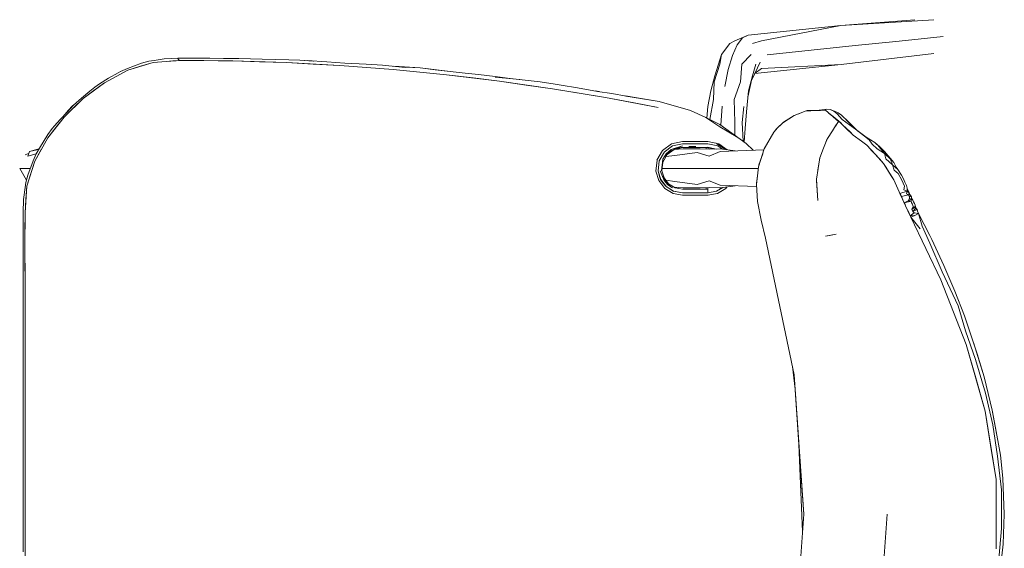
# Model space of a CAD drawing. Header units: millimetres. Extents: x -261 to 187, y -214 to 106.
# Tile 967 of 1056: x -208.01 to -207.487, y 18.314 to 18.595. Entities that reach past the tile are written whole.
import ezdxf

# ---------------------------------------------------------------- set-up
doc = ezdxf.new("R2010")
doc.units = ezdxf.units.MM
doc.header["$LTSCALE"] = 0.005
doc.header["$MEASUREMENT"] = 0
doc.layers.add('IFC-Elemento de mobília-Contorno', color=9, linetype='Continuous', lineweight=5)

msp = doc.modelspace()

# ---------------------------------------------------------------- linework, layer by layer
at = {"layer": 'IFC-Elemento de mobília-Contorno', "lineweight": 5}
for p, q in [((-207.62303, 18.58725), (-207.57374, 18.59231)), ((-207.61592, 18.58421), (-207.57374, 18.59231)), ((-207.57374, 18.59231), (-207.52439, 18.59548)), ((-207.57374, 18.59231), (-207.53443, 18.59548)), ((-207.63011, 18.58421), (-207.62303, 18.58725)), ((-207.62876, 18.5822), (-207.62596, 18.58582)), ((-207.62596, 18.58582), (-207.62303, 18.58725)), ((-207.54272, 18.5841), (-207.51932, 18.58651)), ((-207.63707, 18.57701), (-207.6328, 18.58288)), ((-207.6328, 18.58288), (-207.63011, 18.58421)), ((-207.63134, 18.57652), (-207.62876, 18.5822)), ((-207.62059, 18.58288), (-207.61592, 18.58421)), ((-207.58953, 18.57929), (-207.56613, 18.58169)), ((-207.56613, 18.58169), (-207.54272, 18.5841)), ((-207.93865, 18.57376), (-207.93335, 18.57469)), ((-207.93335, 18.57469), (-207.92555, 18.575)), ((-207.92607, 18.57487), (-207.92573, 18.57438)), ((-207.92607, 18.57487), (-207.92562, 18.57422)), ((-207.92599, 18.57498), (-207.9254, 18.57504)), ((-207.9254, 18.57504), (-207.91693, 18.57499)), ((-207.91693, 18.57499), (-207.90909, 18.575)), ((-207.90909, 18.575), (-207.90178, 18.57486)), ((-207.90178, 18.57486), (-207.89371, 18.5748)), ((-207.89371, 18.5748), (-207.88131, 18.57451)), ((-207.6388, 18.57181), (-207.63707, 18.57701)), ((-207.63797, 18.57175), (-207.63707, 18.57701)), ((-207.63359, 18.569), (-207.63134, 18.57652)), ((-207.62625, 18.57175), (-207.62133, 18.57701)), ((-207.61293, 18.57688), (-207.58953, 18.57929)), ((-207.5736, 18.57158), (-207.52428, 18.57753)), ((-207.95658, 18.56798), (-207.95279, 18.56945)), ((-207.95279, 18.56945), (-207.94527, 18.57234)), ((-207.95268, 18.56862), (-207.93924, 18.57277)), ((-207.95268, 18.56862), (-207.94596, 18.5707)), ((-207.94596, 18.5707), (-207.93924, 18.57277)), ((-207.94527, 18.57234), (-207.94141, 18.57349)), ((-207.94142, 18.57349), (-207.93862, 18.57376)), ((-207.94141, 18.57349), (-207.93861, 18.57377)), ((-207.93924, 18.57277), (-207.92522, 18.57382)), ((-207.93924, 18.57277), (-207.93223, 18.5733)), ((-207.93223, 18.5733), (-207.92873, 18.57356)), ((-207.92873, 18.57356), (-207.92698, 18.57369)), ((-207.92698, 18.57369), (-207.92522, 18.57382)), ((-207.92573, 18.57438), (-207.92538, 18.57389)), ((-207.92563, 18.57424), (-207.92551, 18.57406)), ((-207.92551, 18.57406), (-207.92508, 18.57403)), ((-207.92538, 18.57389), (-207.92522, 18.57382)), ((-207.92522, 18.57382), (-207.92508, 18.57403)), ((-207.92522, 18.57382), (-207.91228, 18.57371)), ((-207.92522, 18.57382), (-207.8968, 18.57358)), ((-207.91228, 18.57371), (-207.90455, 18.57365)), ((-207.90455, 18.57365), (-207.8968, 18.57358)), ((-207.8968, 18.57358), (-207.86838, 18.57269)), ((-207.8968, 18.57358), (-207.88259, 18.57314)), ((-207.88259, 18.57314), (-207.86838, 18.57269)), ((-207.88131, 18.57451), (-207.8671, 18.5741)), ((-207.86838, 18.57269), (-207.85417, 18.57192)), ((-207.86838, 18.57269), (-207.83997, 18.57116)), ((-207.8671, 18.5741), (-207.8613, 18.574)), ((-207.8613, 18.574), (-207.85405, 18.57352)), ((-207.8613, 18.574), (-207.85379, 18.5735)), ((-207.85728, 18.5737), (-207.84693, 18.57311)), ((-207.85417, 18.57192), (-207.83997, 18.57116)), ((-207.84693, 18.57311), (-207.83728, 18.57242)), ((-207.83997, 18.57116), (-207.8116, 18.569)), ((-207.83997, 18.57116), (-207.82578, 18.57008)), ((-207.83728, 18.57242), (-207.826, 18.57192)), ((-207.826, 18.57192), (-207.81727, 18.5713)), ((-207.82578, 18.57008), (-207.8116, 18.569)), ((-207.81727, 18.5713), (-207.8053, 18.57013)), ((-207.8112, 18.5707), (-207.80527, 18.57032)), ((-207.8112, 18.5707), (-207.79726, 18.5698)), ((-207.80527, 18.57032), (-207.79726, 18.5698)), ((-207.79726, 18.5698), (-207.78132, 18.56796)), ((-207.79726, 18.5698), (-207.78929, 18.56888)), ((-207.64108, 18.56237), (-207.63797, 18.57175)), ((-207.64065, 18.5657), (-207.6388, 18.57181)), ((-207.62704, 18.56237), (-207.62625, 18.57175)), ((-207.62107, 18.56356), (-207.61651, 18.57291)), ((-207.62059, 18.5657), (-207.61885, 18.57181)), ((-207.61946, 18.56686), (-207.5736, 18.57158)), ((-207.61932, 18.56714), (-207.61582, 18.56955)), ((-207.61582, 18.56955), (-207.5736, 18.57158)), ((-207.96766, 18.56133), (-207.96282, 18.56432)), ((-207.96509, 18.56197), (-207.95268, 18.56862)), ((-207.96509, 18.56197), (-207.95889, 18.56529)), ((-207.96282, 18.56432), (-207.95782, 18.56723)), ((-207.95782, 18.56723), (-207.95658, 18.56798)), ((-207.95675, 18.56788), (-207.95657, 18.56799)), ((-207.8116, 18.569), (-207.79744, 18.5676)), ((-207.8116, 18.569), (-207.78329, 18.5662)), ((-207.79744, 18.5676), (-207.78329, 18.5662)), ((-207.78929, 18.56888), (-207.78132, 18.56796)), ((-207.78329, 18.5662), (-207.76917, 18.5645)), ((-207.78329, 18.5662), (-207.75505, 18.56278)), ((-207.78132, 18.56796), (-207.77335, 18.56704)), ((-207.78132, 18.56796), (-207.77336, 18.56704)), ((-207.77336, 18.56704), (-207.76624, 18.56633)), ((-207.76917, 18.5645), (-207.75505, 18.56278)), ((-207.76624, 18.56633), (-207.75742, 18.5652)), ((-207.75748, 18.56498), (-207.74439, 18.56362)), ((-207.75742, 18.5652), (-207.74945, 18.56428)), ((-207.75742, 18.5652), (-207.74945, 18.56428)), ((-207.74945, 18.56428), (-207.73351, 18.56244)), ((-207.74945, 18.56428), (-207.74148, 18.56336)), ((-207.64287, 18.55763), (-207.64065, 18.5657)), ((-207.63543, 18.5599), (-207.63359, 18.569)), ((-207.62316, 18.55432), (-207.62059, 18.5657)), ((-207.62287, 18.55763), (-207.62059, 18.5657)), ((-207.97637, 18.55352), (-207.96509, 18.56197)), ((-207.9728, 18.55756), (-207.97015, 18.55968)), ((-207.97073, 18.55775), (-207.96509, 18.56197)), ((-207.97015, 18.55968), (-207.96766, 18.56133)), ((-207.75505, 18.56278), (-207.72689, 18.55874)), ((-207.75505, 18.56278), (-207.74097, 18.56076)), ((-207.74148, 18.56336), (-207.73351, 18.56244)), ((-207.74097, 18.56076), (-207.72689, 18.55874)), ((-207.73351, 18.56244), (-207.7256, 18.56113)), ((-207.73351, 18.56244), (-207.72561, 18.56113)), ((-207.72561, 18.56113), (-207.72242, 18.56064)), ((-207.72242, 18.56064), (-207.71374, 18.55925)), ((-207.71374, 18.55925), (-207.70297, 18.55737)), ((-207.64144, 18.55305), (-207.64108, 18.56237)), ((-207.63043, 18.55305), (-207.62704, 18.56237)), ((-207.98148, 18.55002), (-207.97719, 18.55381)), ((-207.97719, 18.55381), (-207.9728, 18.55756)), ((-207.97637, 18.55352), (-207.97073, 18.55775)), ((-207.72689, 18.55874), (-207.71286, 18.55642)), ((-207.72689, 18.55874), (-207.69883, 18.55409)), ((-207.71286, 18.55642), (-207.69883, 18.55409)), ((-207.70418, 18.55758), (-207.7021, 18.55724)), ((-207.70389, 18.55754), (-207.70236, 18.55728)), ((-207.70297, 18.55737), (-207.69544, 18.55622)), ((-207.69883, 18.55409), (-207.67087, 18.54884)), ((-207.69883, 18.55409), (-207.69123, 18.55266)), ((-207.69544, 18.55622), (-207.68778, 18.55486)), ((-207.68814, 18.55493), (-207.68304, 18.55409)), ((-207.68801, 18.5549), (-207.67022, 18.55196)), ((-207.68778, 18.55486), (-207.67904, 18.55335)), ((-207.68304, 18.55409), (-207.67022, 18.55196)), ((-207.6444, 18.54933), (-207.64287, 18.55763)), ((-207.62386, 18.54647), (-207.62287, 18.55763)), ((-207.98647, 18.5437), (-207.97637, 18.55352)), ((-207.98647, 18.5437), (-207.98142, 18.54861)), ((-207.98558, 18.54567), (-207.98222, 18.54944)), ((-207.98554, 18.54572), (-207.98221, 18.54945)), ((-207.98492, 18.54638), (-207.98148, 18.55002)), ((-207.98222, 18.54944), (-207.98017, 18.55118)), ((-207.98221, 18.54945), (-207.98017, 18.55118)), ((-207.98142, 18.54861), (-207.97637, 18.55352)), ((-207.69123, 18.55266), (-207.68362, 18.55123)), ((-207.68362, 18.55123), (-207.67087, 18.54884)), ((-207.67022, 18.55196), (-207.6536, 18.54727)), ((-207.67022, 18.55196), (-207.65358, 18.54726)), ((-207.64489, 18.5432), (-207.6444, 18.54933)), ((-207.64327, 18.54239), (-207.64144, 18.55305)), ((-207.63756, 18.53946), (-207.6368, 18.54958)), ((-207.63043, 18.55305), (-207.63011, 18.54098)), ((-207.62618, 18.54084), (-207.6253, 18.54933)), ((-207.99521, 18.53265), (-207.98647, 18.5437)), ((-207.99084, 18.53817), (-207.98647, 18.5437)), ((-207.98858, 18.54242), (-207.98492, 18.54638)), ((-207.6536, 18.54727), (-207.6455, 18.54349)), ((-207.6455, 18.54349), (-207.638, 18.53857)), ((-207.6455, 18.54349), (-207.63803, 18.5398)), ((-207.62464, 18.53756), (-207.62386, 18.54647)), ((-207.60449, 18.54068), (-207.59847, 18.54452)), ((-207.6013, 18.54278), (-207.59844, 18.54458)), ((-207.59847, 18.54452), (-207.59209, 18.54699)), ((-207.59844, 18.54458), (-207.59488, 18.54605)), ((-207.59844, 18.54458), (-207.5953, 18.54579)), ((-207.59672, 18.54519), (-207.59612, 18.54547)), ((-207.5953, 18.54579), (-207.59211, 18.547)), ((-207.5953, 18.54579), (-207.59216, 18.547)), ((-207.59488, 18.54605), (-207.59216, 18.547)), ((-207.5922, 18.54698), (-207.58193, 18.54733)), ((-207.59216, 18.547), (-207.59157, 18.5472)), ((-207.59216, 18.547), (-207.58965, 18.54708)), ((-207.59157, 18.5472), (-207.58527, 18.54747)), ((-207.58965, 18.54708), (-207.58713, 18.54716)), ((-207.58713, 18.54716), (-207.58462, 18.54725)), ((-207.58652, 18.54717), (-207.58648, 18.54718)), ((-207.58527, 18.54747), (-207.58109, 18.54791)), ((-207.58462, 18.54725), (-207.5821, 18.54733)), ((-207.58193, 18.54733), (-207.57495, 18.5413)), ((-207.58109, 18.54791), (-207.57941, 18.54774)), ((-207.58004, 18.54569), (-207.57871, 18.54464)), ((-207.57941, 18.54774), (-207.57748, 18.5469)), ((-207.57941, 18.54774), (-207.57704, 18.54683)), ((-207.57871, 18.54464), (-207.57675, 18.54309)), ((-207.57748, 18.5469), (-207.57562, 18.54544)), ((-207.57704, 18.54683), (-207.57517, 18.54588)), ((-207.57562, 18.54544), (-207.57304, 18.54249)), ((-207.57517, 18.54588), (-207.57337, 18.54465)), ((-207.57337, 18.54465), (-207.56961, 18.54117)), ((-207.99521, 18.53265), (-207.99084, 18.53817)), ((-207.99274, 18.53764), (-207.99158, 18.53899)), ((-207.99158, 18.53899), (-207.98858, 18.54242)), ((-207.63903, 18.54028), (-207.63803, 18.5398)), ((-207.63903, 18.54028), (-207.63803, 18.5398)), ((-207.63803, 18.5398), (-207.62397, 18.52975)), ((-207.638, 18.53857), (-207.62845, 18.53284)), ((-207.63011, 18.54098), (-207.63009, 18.53412)), ((-207.62618, 18.54084), (-207.62554, 18.53087)), ((-207.60937, 18.53561), (-207.60731, 18.53803)), ((-207.60805, 18.5372), (-207.60704, 18.53835)), ((-207.60731, 18.53803), (-207.60435, 18.54077)), ((-207.60704, 18.53835), (-207.60561, 18.53966)), ((-207.60561, 18.53966), (-207.60417, 18.54097)), ((-207.60417, 18.54097), (-207.6013, 18.54278)), ((-207.57822, 18.5364), (-207.57651, 18.53897)), ((-207.57675, 18.54309), (-207.5748, 18.54154)), ((-207.57673, 18.54283), (-207.57633, 18.54275)), ((-207.57672, 18.54283), (-207.57633, 18.54275)), ((-207.57661, 18.53882), (-207.57498, 18.54132)), ((-207.57651, 18.53897), (-207.5748, 18.54154)), ((-207.57598, 18.53979), (-207.57597, 18.53978)), ((-207.57512, 18.54111), (-207.57509, 18.54109)), ((-207.5748, 18.54154), (-207.5712, 18.53808)), ((-207.5748, 18.54154), (-207.57381, 18.54059)), ((-207.57381, 18.54059), (-207.57283, 18.53965)), ((-207.57304, 18.54249), (-207.56529, 18.53669)), ((-207.57283, 18.53965), (-207.57087, 18.53776)), ((-207.5712, 18.53808), (-207.56712, 18.53416)), ((-207.5711, 18.54235), (-207.56529, 18.53669)), ((-207.56961, 18.54117), (-207.56474, 18.53629)), ((-207.99961, 18.52727), (-207.99505, 18.5344)), ((-207.99505, 18.5344), (-207.99274, 18.53764)), ((-207.62505, 18.53052), (-207.62464, 18.53756)), ((-207.61439, 18.52676), (-207.60937, 18.53561)), ((-207.6092, 18.53582), (-207.60906, 18.53605)), ((-207.60917, 18.53585), (-207.60906, 18.53605)), ((-207.60917, 18.53585), (-207.60906, 18.53605)), ((-207.60906, 18.53605), (-207.60805, 18.5372)), ((-207.58088, 18.5324), (-207.57822, 18.5364)), ((-207.57087, 18.53776), (-207.56899, 18.53596)), ((-207.56899, 18.53596), (-207.56712, 18.53416)), ((-207.56712, 18.53416), (-207.56268, 18.53084)), ((-207.56529, 18.53669), (-207.55866, 18.53155)), ((-207.56529, 18.53669), (-207.56022, 18.53304)), ((-207.56022, 18.53304), (-207.55571, 18.53023)), ((-208.00208, 18.52036), (-207.99521, 18.53265)), ((-207.99871, 18.52638), (-207.99521, 18.53265)), ((-207.66844, 18.52601), (-207.66365, 18.52954)), ((-207.66764, 18.52507), (-207.66314, 18.52839)), ((-207.66382, 18.52642), (-207.65784, 18.5285)), ((-207.66365, 18.52954), (-207.65783, 18.53079)), ((-207.66314, 18.52839), (-207.65783, 18.52954)), ((-207.66142, 18.52708), (-207.65784, 18.5285)), ((-207.66142, 18.52708), (-207.65786, 18.52774)), ((-207.65783, 18.53079), (-207.65445, 18.53079)), ((-207.65783, 18.52954), (-207.65446, 18.52953)), ((-207.65458, 18.52809), (-207.65071, 18.52807)), ((-207.65446, 18.52953), (-207.65108, 18.52953)), ((-207.65445, 18.53079), (-207.65107, 18.53078)), ((-207.65108, 18.52953), (-207.6477, 18.52953)), ((-207.65107, 18.53078), (-207.64769, 18.53078)), ((-207.6477, 18.52953), (-207.64432, 18.52952)), ((-207.64769, 18.53078), (-207.64432, 18.53078)), ((-207.64434, 18.52774), (-207.63993, 18.52674)), ((-207.64432, 18.53078), (-207.63851, 18.52952)), ((-207.64432, 18.52952), (-207.63901, 18.52837)), ((-207.64004, 18.52986), (-207.63687, 18.52775)), ((-207.63954, 18.52952), (-207.63821, 18.52864)), ((-207.63901, 18.52837), (-207.63667, 18.52665)), ((-207.63851, 18.52952), (-207.63411, 18.52629)), ((-207.63821, 18.52864), (-207.63687, 18.52775)), ((-207.63687, 18.52775), (-207.63516, 18.52644)), ((-207.63687, 18.52775), (-207.6356, 18.52677)), ((-207.62397, 18.52975), (-207.62034, 18.52606)), ((-207.61418, 18.52713), (-207.61402, 18.52758)), ((-207.61416, 18.52716), (-207.61402, 18.52758)), ((-207.61402, 18.52758), (-207.61179, 18.53138)), ((-207.61179, 18.53138), (-207.61106, 18.53263)), ((-207.58289, 18.52718), (-207.58086, 18.53246)), ((-207.58278, 18.52745), (-207.58121, 18.53174)), ((-207.58168, 18.53046), (-207.58163, 18.53046)), ((-207.58121, 18.53174), (-207.58103, 18.53202)), ((-207.56268, 18.53084), (-207.55995, 18.52879)), ((-207.55995, 18.52879), (-207.55548, 18.52395)), ((-207.55995, 18.52879), (-207.55766, 18.52631)), ((-207.55866, 18.53155), (-207.55716, 18.52931)), ((-207.55716, 18.52931), (-207.55444, 18.52686)), ((-207.55571, 18.53023), (-207.55308, 18.52782)), ((-207.55571, 18.53023), (-207.55045, 18.5254)), ((-207.55414, 18.52871), (-207.55056, 18.52429)), ((-207.55308, 18.52782), (-207.55045, 18.5254)), ((-208.00709, 18.52372), (-208.00549, 18.52439)), ((-208.0057, 18.52298), (-208.0049, 18.52541)), ((-208.0057, 18.52298), (-208.00132, 18.52421)), ((-208.0049, 18.52541), (-207.99989, 18.52675)), ((-208.0049, 18.52541), (-208.00004, 18.52648)), ((-208.00285, 18.52042), (-208.00132, 18.52419)), ((-208.00208, 18.52036), (-207.99864, 18.52651)), ((-208.00134, 18.52416), (-208.00133, 18.52418)), ((-208.00133, 18.52418), (-208.00132, 18.52421)), ((-208.00132, 18.52419), (-207.99961, 18.52727)), ((-208.00132, 18.52419), (-208.00132, 18.52421)), ((-208.00132, 18.52419), (-208.00131, 18.52421)), ((-207.67145, 18.52074), (-207.66844, 18.52601)), ((-207.67034, 18.52041), (-207.66764, 18.52508)), ((-207.67022, 18.52039), (-207.66752, 18.52516)), ((-207.66923, 18.52233), (-207.66912, 18.52235)), ((-207.6684, 18.5213), (-207.66651, 18.52422)), ((-207.66837, 18.51979), (-207.66609, 18.52378)), ((-207.66764, 18.52508), (-207.66763, 18.52508)), ((-207.66703, 18.52288), (-207.66452, 18.52538)), ((-207.66672, 18.52267), (-207.66198, 18.52333)), ((-207.66651, 18.52422), (-207.66382, 18.52642)), ((-207.66609, 18.52378), (-207.66237, 18.52649)), ((-207.66452, 18.52538), (-207.66142, 18.52708)), ((-207.6624, 18.52648), (-207.65758, 18.5268)), ((-207.66237, 18.52649), (-207.65788, 18.52745)), ((-207.66198, 18.52333), (-207.65011, 18.52491)), ((-207.65788, 18.52745), (-207.6545, 18.52745)), ((-207.65758, 18.5268), (-207.64843, 18.5268)), ((-207.6545, 18.52745), (-207.65112, 18.52745)), ((-207.65112, 18.52745), (-207.64773, 18.52745)), ((-207.65011, 18.52491), (-207.64377, 18.523)), ((-207.64843, 18.5268), (-207.64376, 18.52666)), ((-207.64773, 18.52745), (-207.64435, 18.52745)), ((-207.64535, 18.52745), (-207.64534, 18.5268)), ((-207.64534, 18.52671), (-207.64534, 18.5268)), ((-207.64435, 18.52745), (-207.64095, 18.52672)), ((-207.64426, 18.52667), (-207.64425, 18.5268)), ((-207.64425, 18.5268), (-207.64422, 18.52742)), ((-207.64377, 18.523), (-207.63784, 18.52541)), ((-207.64376, 18.52666), (-207.63776, 18.5268)), ((-207.64003, 18.52676), (-207.64, 18.52674)), ((-207.64003, 18.52676), (-207.63995, 18.52674)), ((-207.63793, 18.5254), (-207.61454, 18.52628)), ((-207.63793, 18.52541), (-207.63784, 18.52541)), ((-207.63776, 18.5268), (-207.62987, 18.52571)), ((-207.6356, 18.52677), (-207.63516, 18.52644)), ((-207.61745, 18.51728), (-207.61439, 18.52676)), ((-207.61722, 18.5183), (-207.61522, 18.52421)), ((-207.61722, 18.5183), (-207.61566, 18.52281)), ((-207.61522, 18.52421), (-207.6151, 18.52456)), ((-207.5849, 18.52196), (-207.58289, 18.52718)), ((-207.55771, 18.52637), (-207.55548, 18.52395)), ((-207.55548, 18.52395), (-207.55101, 18.51911)), ((-207.55548, 18.52395), (-207.55325, 18.52153)), ((-207.55444, 18.52686), (-207.55056, 18.52429)), ((-207.55056, 18.52429), (-207.54739, 18.52135)), ((-207.55056, 18.52429), (-207.54976, 18.52143)), ((-207.55045, 18.5254), (-207.54565, 18.51948)), ((-207.55045, 18.5254), (-207.54805, 18.52244)), ((-207.54805, 18.52244), (-207.54565, 18.51948)), ((-208.00623, 18.50692), (-208.00208, 18.52036)), ((-208.00577, 18.51287), (-208.00285, 18.52042)), ((-208.00416, 18.51364), (-208.00208, 18.52036)), ((-207.67202, 18.51492), (-207.67139, 18.52084)), ((-207.67088, 18.51506), (-207.67034, 18.52041)), ((-207.67076, 18.51492), (-207.67022, 18.52039)), ((-207.66909, 18.51515), (-207.6684, 18.5213)), ((-207.66883, 18.51521), (-207.66837, 18.51979)), ((-207.66848, 18.51998), (-207.6684, 18.5213)), ((-207.61857, 18.50778), (-207.61745, 18.51728)), ((-207.61729, 18.51776), (-207.61722, 18.5183)), ((-207.58591, 18.5155), (-207.58515, 18.52097)), ((-207.58577, 18.51637), (-207.5849, 18.52196)), ((-207.58515, 18.52097), (-207.58498, 18.52144)), ((-207.55325, 18.52153), (-207.55101, 18.51911)), ((-207.55101, 18.51911), (-207.54563, 18.51037)), ((-207.55101, 18.51911), (-207.54967, 18.51693)), ((-207.5502, 18.51779), (-207.55019, 18.51778)), ((-207.54976, 18.52143), (-207.54633, 18.51839)), ((-207.54739, 18.52135), (-207.54633, 18.51839)), ((-207.54633, 18.51839), (-207.54339, 18.51583)), ((-207.54633, 18.51839), (-207.54546, 18.51557)), ((-207.54565, 18.51948), (-207.5443, 18.517)), ((-207.54565, 18.51948), (-207.54431, 18.51701)), ((-208.01009, 18.51643), (-208.00882, 18.51643)), ((-208.01009, 18.51643), (-208.0065, 18.51022)), ((-208.00882, 18.51643), (-208.00507, 18.51643)), ((-208.00686, 18.50894), (-208.00577, 18.51287)), ((-208.00623, 18.50692), (-208.00416, 18.51364)), ((-208.00507, 18.51643), (-208.0044, 18.51643)), ((-207.67202, 18.51492), (-207.6705, 18.50992)), ((-207.67088, 18.51506), (-207.6702, 18.51277)), ((-207.67076, 18.51492), (-207.6694, 18.51046)), ((-207.67075, 18.51643), (-207.67061, 18.51643)), ((-207.6702, 18.51277), (-207.66947, 18.51033)), ((-207.66979, 18.51505), (-207.66755, 18.51005)), ((-207.66883, 18.51521), (-207.66768, 18.51139)), ((-207.66871, 18.51643), (-207.65786, 18.51643)), ((-207.66823, 18.51214), (-207.66663, 18.50953)), ((-207.65786, 18.51643), (-207.64827, 18.51643)), ((-207.64827, 18.51643), (-207.64291, 18.51643)), ((-207.64291, 18.51643), (-207.62609, 18.51643)), ((-207.62609, 18.51643), (-207.61755, 18.51643)), ((-207.61855, 18.50857), (-207.61803, 18.51235)), ((-207.58664, 18.51078), (-207.58577, 18.51637)), ((-207.58583, 18.5161), (-207.58582, 18.5161)), ((-207.54967, 18.51693), (-207.54832, 18.51474)), ((-207.54832, 18.51474), (-207.54698, 18.51256)), ((-207.54698, 18.51256), (-207.54563, 18.51037)), ((-207.54546, 18.51557), (-207.54322, 18.51363)), ((-207.54431, 18.51701), (-207.54339, 18.51583)), ((-207.54339, 18.51583), (-207.54152, 18.51282)), ((-207.54322, 18.51363), (-207.54134, 18.51012)), ((-207.54152, 18.51282), (-207.54048, 18.51089)), ((-208.00726, 18.49289), (-208.00623, 18.50692)), ((-208.00725, 18.50623), (-208.00684, 18.50902)), ((-208.00686, 18.50894), (-208.00683, 18.50901)), ((-208.00686, 18.50887), (-208.00686, 18.50894)), ((-208.00685, 18.50893), (-208.00685, 18.50902)), ((-208.00684, 18.50902), (-208.00684, 18.50901)), ((-208.00675, 18.49991), (-208.00623, 18.50692)), ((-207.6705, 18.50992), (-207.66732, 18.50582)), ((-207.66955, 18.51058), (-207.66942, 18.51056)), ((-207.66952, 18.51047), (-207.66807, 18.50859)), ((-207.6694, 18.51046), (-207.66645, 18.50666)), ((-207.66807, 18.50859), (-207.66662, 18.50672)), ((-207.66768, 18.51139), (-207.66523, 18.50822)), ((-207.66755, 18.51005), (-207.6656, 18.50776)), ((-207.66675, 18.51019), (-207.66198, 18.50953)), ((-207.66663, 18.50953), (-207.66445, 18.50737)), ((-207.66662, 18.50672), (-207.66258, 18.50426)), ((-207.66653, 18.50666), (-207.66637, 18.50665)), ((-207.66651, 18.50674), (-207.66239, 18.50423)), ((-207.6656, 18.50776), (-207.66311, 18.50608)), ((-207.66523, 18.50822), (-207.66181, 18.50614)), ((-207.66198, 18.50953), (-207.65011, 18.50794)), ((-207.65011, 18.50794), (-207.64377, 18.50986)), ((-207.64377, 18.50986), (-207.63784, 18.50745)), ((-207.63784, 18.50745), (-207.6185, 18.50672)), ((-207.63776, 18.50606), (-207.62987, 18.50715)), ((-207.61857, 18.50778), (-207.61795, 18.49877)), ((-207.61855, 18.50857), (-207.61853, 18.50818)), ((-207.58668, 18.50992), (-207.58662, 18.51035)), ((-207.58668, 18.50992), (-207.58602, 18.49942)), ((-207.58664, 18.51078), (-207.58633, 18.5051)), ((-207.54563, 18.51037), (-207.54268, 18.50397)), ((-207.54563, 18.51037), (-207.5449, 18.50877)), ((-207.5449, 18.50877), (-207.54416, 18.50717)), ((-207.54416, 18.50717), (-207.54342, 18.50557)), ((-207.54134, 18.51012), (-207.54056, 18.5085)), ((-207.54056, 18.5085), (-207.53991, 18.50696)), ((-207.54048, 18.51089), (-207.53966, 18.5091)), ((-207.5403, 18.50509), (-207.53991, 18.50696)), ((-207.53966, 18.5091), (-207.53879, 18.50727)), ((-207.53879, 18.50727), (-207.53853, 18.50585)), ((-208.00799, 18.49988), (-208.00725, 18.50623)), ((-207.66732, 18.50582), (-207.66291, 18.50312)), ((-207.66291, 18.50312), (-207.65783, 18.50216)), ((-207.66258, 18.50426), (-207.65793, 18.5034)), ((-207.66247, 18.50427), (-207.65783, 18.50341)), ((-207.66219, 18.50637), (-207.65758, 18.50606)), ((-207.66181, 18.50614), (-207.65788, 18.50541)), ((-207.65793, 18.5034), (-207.65454, 18.5034)), ((-207.65788, 18.50541), (-207.6545, 18.50541)), ((-207.65783, 18.50341), (-207.65445, 18.50341)), ((-207.65783, 18.50216), (-207.65445, 18.50216)), ((-207.65758, 18.50606), (-207.64843, 18.50606)), ((-207.65454, 18.5034), (-207.65116, 18.5034)), ((-207.6545, 18.50541), (-207.65112, 18.50541)), ((-207.65445, 18.50341), (-207.65107, 18.50341)), ((-207.65445, 18.50216), (-207.65107, 18.50216)), ((-207.65116, 18.5034), (-207.64777, 18.5034)), ((-207.65112, 18.50541), (-207.64773, 18.50541)), ((-207.65107, 18.50341), (-207.64769, 18.50341)), ((-207.65107, 18.50216), (-207.64769, 18.50216)), ((-207.64843, 18.50606), (-207.64376, 18.50621)), ((-207.64777, 18.5034), (-207.64439, 18.5034)), ((-207.64773, 18.50541), (-207.64435, 18.50541)), ((-207.64769, 18.50341), (-207.64431, 18.50341)), ((-207.64769, 18.50216), (-207.64431, 18.50216)), ((-207.64534, 18.50541), (-207.64534, 18.50616)), ((-207.64534, 18.5034), (-207.64534, 18.50341)), ((-207.64439, 18.5034), (-207.63974, 18.50426)), ((-207.64439, 18.5034), (-207.64439, 18.50341)), ((-207.64439, 18.50215), (-207.63923, 18.50313)), ((-207.64437, 18.50541), (-207.64437, 18.50619)), ((-207.64435, 18.50541), (-207.64434, 18.50525)), ((-207.64434, 18.50525), (-207.64433, 18.50482)), ((-207.64433, 18.50482), (-207.64432, 18.50418)), ((-207.64432, 18.50418), (-207.64431, 18.50341)), ((-207.64376, 18.50621), (-207.63776, 18.50606)), ((-207.63974, 18.50426), (-207.63648, 18.50624)), ((-207.63923, 18.50313), (-207.63481, 18.50583)), ((-207.63793, 18.50536), (-207.63793, 18.50607)), ((-207.63481, 18.50583), (-207.63426, 18.50654)), ((-207.58633, 18.5051), (-207.58602, 18.49942)), ((-207.54342, 18.50557), (-207.54268, 18.50397)), ((-207.54268, 18.50397), (-207.53929, 18.49653)), ((-207.54268, 18.50397), (-207.5423, 18.50313)), ((-207.5423, 18.50313), (-207.5385, 18.50441)), ((-207.5423, 18.50313), (-207.54191, 18.50227)), ((-207.54192, 18.50229), (-207.54153, 18.50144)), ((-207.54153, 18.50144), (-207.53769, 18.50235)), ((-207.54153, 18.50144), (-207.54113, 18.50058)), ((-207.5403, 18.50509), (-207.5385, 18.50441)), ((-207.53888, 18.50298), (-207.5385, 18.50441)), ((-207.53888, 18.50298), (-207.53769, 18.50235)), ((-207.53853, 18.50585), (-207.5385, 18.50441)), ((-207.53853, 18.50575), (-207.53733, 18.50347)), ((-207.5385, 18.50441), (-207.53733, 18.50347)), ((-207.53769, 18.50235), (-207.53733, 18.50347)), ((-207.53769, 18.50235), (-207.53732, 18.50147)), ((-207.53744, 18.50314), (-207.53626, 18.50123)), ((-207.53732, 18.50147), (-207.53719, 18.50051)), ((-207.53732, 18.50147), (-207.53626, 18.50123)), ((-208.00823, 18.49294), (-208.00799, 18.49988)), ((-208.00726, 18.49289), (-208.00675, 18.49991)), ((-207.61795, 18.49877), (-207.61609, 18.48899)), ((-207.54114, 18.5006), (-207.54076, 18.49975)), ((-207.54076, 18.49975), (-207.54037, 18.49891)), ((-207.54037, 18.49891), (-207.53999, 18.49806)), ((-207.53999, 18.49806), (-207.5379, 18.4992)), ((-207.53999, 18.49806), (-207.53636, 18.49903)), ((-207.53999, 18.49806), (-207.5396, 18.49722)), ((-207.5396, 18.49722), (-207.53929, 18.49653)), ((-207.53929, 18.49653), (-207.53653, 18.49046)), ((-207.53929, 18.49653), (-207.53883, 18.49553)), ((-207.5379, 18.4992), (-207.53719, 18.50051)), ((-207.5379, 18.4992), (-207.53611, 18.50005)), ((-207.5379, 18.4992), (-207.53636, 18.49903)), ((-207.53719, 18.50051), (-207.53617, 18.50002)), ((-207.53636, 18.49903), (-207.53617, 18.50002)), ((-207.53636, 18.49903), (-207.53623, 18.49813)), ((-207.53626, 18.50123), (-207.53617, 18.50002)), ((-207.53623, 18.49813), (-207.53564, 18.49743)), ((-207.53621, 18.50058), (-207.53546, 18.49947)), ((-207.53617, 18.50002), (-207.53546, 18.49947)), ((-207.53564, 18.49743), (-207.53536, 18.49599)), ((-207.53546, 18.49947), (-207.53515, 18.49866)), ((-207.53515, 18.49866), (-207.53466, 18.49771)), ((-207.53466, 18.49771), (-207.53429, 18.49683)), ((-207.53429, 18.49683), (-207.53402, 18.49597)), ((-208.00829, 18.49296), (-208.00818, 18.49422)), ((-208.00829, 18.49289), (-208.00819, 18.4941)), ((-208.00829, 18.48286), (-208.00829, 18.49296)), ((-208.00731, 18.47501), (-208.00726, 18.49289)), ((-208.00729, 18.4828), (-208.00726, 18.49289)), ((-207.53883, 18.49553), (-207.53845, 18.49469)), ((-207.53845, 18.49469), (-207.53806, 18.49384)), ((-207.53806, 18.49384), (-207.53768, 18.493)), ((-207.53768, 18.493), (-207.5373, 18.49215)), ((-207.5373, 18.49215), (-207.53683, 18.49113)), ((-207.53689, 18.49126), (-207.53471, 18.49272)), ((-207.53689, 18.49126), (-207.53448, 18.49143)), ((-207.53689, 18.49126), (-207.53653, 18.49046)), ((-207.53653, 18.49046), (-207.53448, 18.49143)), ((-207.53653, 18.49046), (-207.53492, 18.49123)), ((-207.53594, 18.4948), (-207.53536, 18.49599)), ((-207.53594, 18.4948), (-207.53402, 18.49597)), ((-207.53594, 18.4948), (-207.53538, 18.49359)), ((-207.53538, 18.49359), (-207.53417, 18.495)), ((-207.53538, 18.49359), (-207.53325, 18.49463)), ((-207.53538, 18.49359), (-207.53471, 18.49272)), ((-207.53536, 18.49599), (-207.53402, 18.49597)), ((-207.53492, 18.49123), (-207.53367, 18.49181)), ((-207.53471, 18.49272), (-207.53243, 18.4924)), ((-207.53448, 18.49143), (-207.53243, 18.4924)), ((-207.53417, 18.495), (-207.53402, 18.49597)), ((-207.53417, 18.495), (-207.53325, 18.49463)), ((-207.53408, 18.49562), (-207.53325, 18.49463)), ((-207.53367, 18.49181), (-207.53243, 18.4924)), ((-207.53325, 18.49463), (-207.53302, 18.49376)), ((-207.53302, 18.49376), (-207.53243, 18.4924)), ((-207.53243, 18.4924), (-207.53044, 18.48575)), ((-207.53243, 18.4924), (-207.52645, 18.48068)), ((-207.61609, 18.48899), (-207.61368, 18.47934)), ((-207.53653, 18.49046), (-207.5316, 18.48431)), ((-207.53653, 18.49046), (-207.5205, 18.45725)), ((-207.53653, 18.49046), (-207.52852, 18.47386)), ((-207.53044, 18.48575), (-207.52641, 18.47662)), ((-208.00829, 18.47284), (-208.00829, 18.48286)), ((-207.58185, 18.48046), (-207.57629, 18.48141)), ((-207.58185, 18.48046), (-207.57969, 18.48083)), ((-207.57969, 18.48083), (-207.57629, 18.48141)), ((-207.52645, 18.48068), (-207.52544, 18.47862)), ((-207.61368, 18.47934), (-207.59854, 18.40669)), ((-207.61368, 18.47934), (-207.60611, 18.44302)), ((-207.52641, 18.47662), (-207.51986, 18.46152)), ((-207.52544, 18.47862), (-207.51902, 18.46487)), ((-208.00829, 18.46282), (-208.00829, 18.47284)), ((-208.00829, 18.46282), (-208.00829, 18.47284)), ((-208.00731, 18.47501), (-208.00728, 18.46611)), ((-208.00731, 18.47501), (-208.00725, 18.4572)), ((-207.52852, 18.47386), (-207.5205, 18.45725)), ((-208.00728, 18.46611), (-208.00725, 18.4572)), ((-207.51902, 18.46487), (-207.51317, 18.4511)), ((-208.00829, 18.4528), (-208.00829, 18.46282)), ((-207.51986, 18.46152), (-207.51146, 18.44342)), ((-208.00725, 18.4572), (-208.00722, 18.4394)), ((-208.00725, 18.4572), (-208.00724, 18.4483)), ((-207.5205, 18.45725), (-207.50708, 18.42289)), ((-207.5205, 18.45725), (-207.51379, 18.44007)), ((-208.00829, 18.44278), (-208.00829, 18.4528)), ((-207.51317, 18.4511), (-207.50803, 18.43812)), ((-208.00829, 18.43276), (-208.00829, 18.44278)), ((-208.00722, 18.4394), (-208.00721, 18.4305)), ((-208.00722, 18.4394), (-208.00721, 18.4216)), ((-207.51379, 18.44007), (-207.50708, 18.42289)), ((-207.51146, 18.44342), (-207.50744, 18.42999)), ((-207.50803, 18.43812), (-207.50124, 18.41777)), ((-208.00829, 18.42274), (-208.00829, 18.43276)), ((-208.00829, 18.42274), (-208.00829, 18.43276)), ((-207.50744, 18.42999), (-207.50211, 18.41477)), ((-207.50331, 18.42382), (-207.49762, 18.40563)), ((-208.00829, 18.41272), (-208.00829, 18.42274)), ((-208.00722, 18.41269), (-208.00721, 18.4216)), ((-208.00722, 18.4038), (-208.00721, 18.4216)), ((-207.50708, 18.42289), (-207.49696, 18.38743)), ((-207.50708, 18.42289), (-207.50202, 18.40516)), ((-207.50124, 18.41777), (-207.49762, 18.40563)), ((-208.00829, 18.4027), (-208.00829, 18.41272)), ((-208.00829, 18.39269), (-208.00829, 18.41272)), ((-207.50211, 18.41477), (-207.49683, 18.39701)), ((-207.59946, 18.41112), (-207.59802, 18.39912)), ((-208.00829, 18.39769), (-208.00829, 18.4027)), ((-208.00722, 18.4038), (-208.00721, 18.39489)), ((-208.00722, 18.4038), (-208.00721, 18.38599)), ((-207.59854, 18.40669), (-207.596, 18.36963)), ((-207.59854, 18.40669), (-207.59346, 18.33258)), ((-207.50202, 18.40516), (-207.49696, 18.38743)), ((-207.49762, 18.40563), (-207.49331, 18.38793)), ((-208.00829, 18.39269), (-208.00829, 18.39769)), ((-207.49683, 18.39701), (-207.49299, 18.38013)), ((-208.00829, 18.38267), (-208.00829, 18.39269)), ((-207.49696, 18.38743), (-207.49126, 18.35101)), ((-207.49696, 18.38743), (-207.49553, 18.37833)), ((-207.49331, 18.38793), (-207.48998, 18.36982)), ((-207.49331, 18.38793), (-207.49146, 18.3786)), ((-208.00829, 18.37265), (-208.00829, 18.38267)), ((-208.00721, 18.38599), (-208.0072, 18.36819)), ((-208.00721, 18.38599), (-208.00721, 18.37709)), ((-208.00721, 18.38026), (-208.00721, 18.38027)), ((-207.49553, 18.37833), (-207.49411, 18.36922)), ((-207.49299, 18.38013), (-207.49048, 18.36337)), ((-207.49146, 18.3786), (-207.48889, 18.36406)), ((-208.00829, 18.36263), (-208.00829, 18.37265)), ((-208.00829, 18.35762), (-208.00829, 18.37265)), ((-208.0072, 18.36819), (-208.0072, 18.35929)), ((-208.0072, 18.36819), (-208.0072, 18.35038)), ((-207.596, 18.36965), (-207.59409, 18.32337)), ((-207.596, 18.36963), (-207.59346, 18.33258)), ((-207.49411, 18.36922), (-207.49126, 18.35101)), ((-208.00829, 18.35762), (-208.00829, 18.36263)), ((-207.49048, 18.36337), (-207.4883, 18.3455)), ((-207.48889, 18.36406), (-207.48759, 18.35171)), ((-208.00829, 18.35261), (-208.00829, 18.35762)), ((-208.00829, 18.3426), (-208.00829, 18.35261)), ((-208.00829, 18.33258), (-208.00829, 18.35261)), ((-208.0072, 18.33258), (-208.0072, 18.35038)), ((-208.0072, 18.34148), (-208.0072, 18.35038)), ((-207.49127, 18.31415), (-207.49126, 18.35101)), ((-207.48759, 18.35171), (-207.48686, 18.33257)), ((-207.48837, 18.32507), (-207.4883, 18.3455)), ((-208.00829, 18.33258), (-208.00829, 18.3426)), ((-208.00829, 18.32256), (-208.00829, 18.33258)), ((-208.0072, 18.31478), (-208.0072, 18.33258)), ((-207.59854, 18.25847), (-207.59346, 18.33258)), ((-207.596, 18.29553), (-207.59346, 18.33258)), ((-207.55436, 18.2568), (-207.54917, 18.33258)), ((-207.48739, 18.31672), (-207.48686, 18.33257)), ((-208.0072, 18.32368), (-208.0072, 18.32813)), ((-208.0072, 18.31478), (-208.0072, 18.32368)), ((-207.49009, 18.30474), (-207.48837, 18.32507)), ((-208.00829, 18.31254), (-208.00829, 18.32256)), ((-208.0072, 18.29697), (-208.0072, 18.31478)), ((-207.48882, 18.30431), (-207.48739, 18.31672))]:
    msp.add_line(p, q, dxfattribs=at)

doc.saveas('drawing.dxf')
